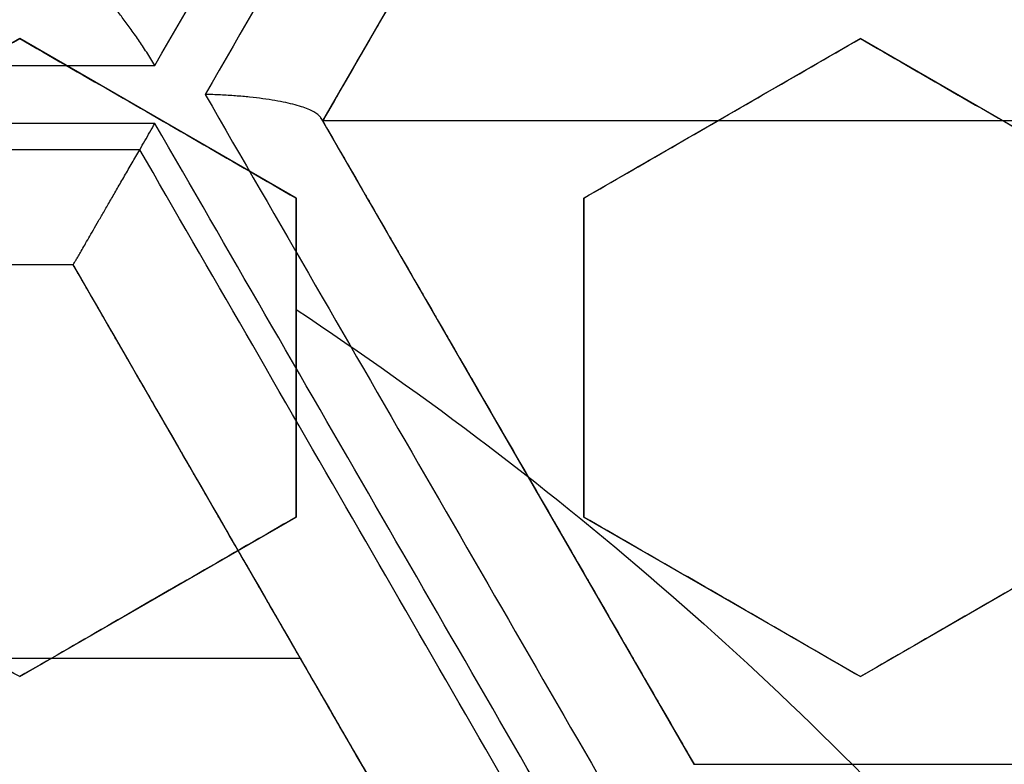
# Model space of a CAD drawing. Header units: centimetres. Extents: x -11.4 to 11.4, y -26.1 to 0.
# Tile 545 of 656: x -6.904 to -6.8185, y -23.5324 to -23.4678. Entities that reach past the tile are written whole.
import ezdxf

# ---------------------------------------------------------------- set-up
doc = ezdxf.new("R2010")
doc.units = ezdxf.units.CM
doc.layers.add('Default', color=7, linetype='Continuous', true_color=0x000000)

msp = doc.modelspace()

# ---------------------------------------------------------------- linework, layer by layer
at = {"layer": 'Default'}
for p, q in [((-6.845448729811, -23.42070680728, -4.6276682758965), (-6.877698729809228, -23.47656544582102, -4.6276682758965)), ((-6.904000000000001, -23.46940776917, -3.209152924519), (-6.927999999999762, -23.48326417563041, -3.209152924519)), ((-6.88, -23.48326417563, -3.213279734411), (-6.903999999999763, -23.46940776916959, -3.213279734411)), ((-6.831, -23.46940776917, -3.2231179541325), (-6.854999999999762, -23.48326417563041, -3.2231179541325)), ((-6.806999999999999, -23.48326417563, -3.2286530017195), (-6.830999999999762, -23.46940776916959, -3.2286530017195)), ((-6.891999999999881, -23.4763359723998, -3.239830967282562), (-6.891999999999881, -23.4763359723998, -3.186622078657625)), ((-6.748698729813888, -23.476565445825, -4.515), (-6.877698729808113, -23.476565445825, -4.515)), ((-6.877698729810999, -23.47656544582, -4.632178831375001), (-6.845448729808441, -23.53242408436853, -4.632178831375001)), ((-6.842999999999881, -23.47633597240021, -3.249706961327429), (-6.842999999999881, -23.47633597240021, -3.1964980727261)), ((-6.818999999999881, -23.4763359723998, -3.25516294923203), (-6.818999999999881, -23.4763359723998, -3.20195406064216)), ((-6.88, -23.51097698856, -3.209152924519), (-6.88, -23.48326417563, -3.209152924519)), ((-6.855, -23.48326417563, -3.214480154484), (-6.855, -23.51097698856, -3.214480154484)), ((-6.899349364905, -23.48906544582, -4.632769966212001), (-6.963849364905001, -23.48906544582, -4.632769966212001)), ((-6.867099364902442, -23.54492408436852, -4.632769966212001), (-6.899349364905, -23.48906544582, -4.632769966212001)), ((-6.88, -23.497120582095, -3.23572162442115), (-6.88, -23.497120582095, -3.182512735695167)), ((-6.855, -23.497120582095, -3.241043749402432), (-6.855, -23.497120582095, -3.187834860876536)), ((-6.861646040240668, -23.50436951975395, -4.746480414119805), (-6.861646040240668, -23.50436951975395, -4.515)), ((-6.904000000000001, -23.52483339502, -3.20042752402), (-6.88000000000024, -23.51097698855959, -3.20042752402)), ((-6.855, -23.51097698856, -3.2115119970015), (-6.831000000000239, -23.52483339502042, -3.2115119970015)), ((-6.831, -23.52483339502, -3.2174043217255), (-6.807000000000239, -23.51097698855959, -3.2174043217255)), ((-6.883224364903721, -23.51699476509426, -4.747681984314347), (-6.883224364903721, -23.51699476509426, -4.515)), ((-6.89200000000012, -23.51790519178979, -3.227008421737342), (-6.89200000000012, -23.51790519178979, -3.173799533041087)), ((-6.84300000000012, -23.51790519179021, -3.238008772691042), (-6.84300000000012, -23.51790519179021, -3.184799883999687)), ((-6.81900000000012, -23.51790519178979, -3.244001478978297), (-6.81900000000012, -23.51790519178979, -3.190792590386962)), ((-6.879615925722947, -23.523244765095, -4.515), (-6.983582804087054, -23.523244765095, -4.515)), ((-6.845448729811, -23.53242408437, -4.631881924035), (-6.780948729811, -23.53242408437, -4.631881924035))]:
    msp.add_line(p, q, dxfattribs=at)
at = {"layer": 'Default', "extrusion": (0, 0, -1)}
for centre, radius, start, end in [((7.050000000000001, -23.75, 3), 0.9, 90, 270), ((7.050000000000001, -23.75, 3.789997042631), 0.8999999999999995, 90, 270), ((7.050000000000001, -23.75, 4.600000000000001), 0.8550000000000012, 90, 270), ((7.050000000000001, -23.75, 4.27), 0.8250000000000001, 0, 180), ((7.050000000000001, -23.75, 4.48), 0.82, 0, 180), ((7.050000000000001, -23.75, 4.455), 0.7950000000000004, 0, 180), ((7.050000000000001, -23.75, 4.32), 0.7825000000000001, 0, 180), ((7.050000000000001, -23.75, 4.455), 0.7825000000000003, 0, 180), ((7.050000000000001, -23.75, 3.984878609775), 0.7584500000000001, 90, 180), ((7.050000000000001, -23.75, 4.345000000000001), 0.7575000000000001, 0, 180), ((7.050000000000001, -23.75, 3.2675), 0.6775000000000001, 0, 180), ((7.050000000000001, -23.75, 3.2775), 0.677500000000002, 0, 180), ((7.050000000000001, -23.75, 3.25), 0.6725, 0, 180), ((7.050000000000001, -23.75, 3.2875), 0.6725, 0, 180), ((7.050000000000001, -23.75, 3.25), 0.6367740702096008, 0, 180), ((7.050000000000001, -23.75, 3.269019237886), 0.6125, 0, 180), ((7.050000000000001, -23.75, 4.69), 0.6075000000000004, 0, 180), ((7.050000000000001, -23.75, 4.670980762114), 0.6075, 0, 180), ((7.050000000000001, -23.75, 3.255), 0.6075, 0, 180), ((7.050000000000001, -23.75, 3.2875), 0.6075, 0, 180), ((7.050000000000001, -23.75, 3.05), 0.5999999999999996, 90, 270), ((7.050000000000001, -23.75, 3.255), 0.55, 0, 180), ((7.050000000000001, -23.75, 3.263395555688), 0.5500000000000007, 0, 180), ((7.050000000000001, -23.75, 3.183776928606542), 0.308183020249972, 123.4781066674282, 138.6924372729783), ((7.050000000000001, -23.75, 3.216360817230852), 0.2515162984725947, 110.9370677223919, 129.0629322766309)]:
    msp.add_arc(centre, radius, start, end, dxfattribs=at)
at = {"layer": 'Default'}
for centre, radius, start, end in [((-7.050000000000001, -23.75, -4.6), 0.8550000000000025, 270, 90), ((-7.050000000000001, -23.75, -4.27), 0.835, 270, 90), ((-7.050000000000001, -23.75, -4.58), 0.8349999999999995, 270, 90), ((-7.050000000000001, -23.75, -4.425000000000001), 0.8349999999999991, 270, 90), ((-7.050000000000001, -23.75, -4.295000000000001), 0.8250000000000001, 0, 180), ((-7.050000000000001, -23.75, -4.282500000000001), 0.8250000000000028, 0, 180), ((-7.050000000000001, -23.75, -4.32), 0.8, 0, 180), ((-7.050000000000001, -23.75, -3.1), 0.775, 270, 90), ((-7.050000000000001, -23.75, -3.5986250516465), 0.7749999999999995, 270, 90), ((-7.050000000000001, -23.75, -4.43), 0.7575000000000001, 0, 180), ((-7.050000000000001, -23.75, -4.3875), 0.7575000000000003, 0, 180), ((-7.050000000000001, -23.75, -3.2425), 0.75, 0, 180), ((-7.050000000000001, -23.75, -3.98), 0.75, 0, 180), ((-7.050000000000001, -23.75, -3.61125), 0.75, 0, 74.77009621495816), ((-7.050000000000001, -23.75, -3.2425), 0.7025000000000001, 0, 180), ((-7.050000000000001, -23.75, -3.2875), 0.6775000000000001, 0, 180), ((-7.050000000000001, -23.75, -3.26875), 0.6724999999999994, 0, 180), ((-7.050000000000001, -23.75, -4.66), 0.67, 0, 180), ((-7.050000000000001, -23.75, -4.69), 0.6400000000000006, 0, 180), ((-7.050000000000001, -23.75, -3.25), 0.636774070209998, 0, 180), ((-7.050000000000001, -23.75, -3.2875), 0.6231698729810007, 0, 180), ((-7.050000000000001, -23.75, -4.680490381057), 0.6075000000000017, 0, 180), ((-7.050000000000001, -23.75, -3.27125), 0.6075000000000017, 0, 180), ((-7.050000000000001, -23.75, -3), 0.6000000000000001, 270, 90), ((-7.050000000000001, -23.75, -3.1), 0.6000000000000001, 270, 90), ((-7.050000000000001, -23.75, -3.271791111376), 0.55, 0, 180)]:
    msp.add_arc(centre, radius, start, end, dxfattribs=at)
at = {"layer": 'Default', "extrusion": (0.8660254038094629, -0.4999999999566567, -2.043812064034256e-10)}
msp.add_arc((-24.09310333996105, -3.594999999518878, 5.766999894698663), 1.199997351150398, 285.4583052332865, 289.295620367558, dxfattribs=at)
at = {"layer": 'Default', "extrusion": (-0.8660254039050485, 0.4999999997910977, 8.152169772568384e-10)}
msp.add_arc((24.09310334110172, -3.594999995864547, -5.772041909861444), 1.199997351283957, 250.7043796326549, 254.5416947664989, dxfattribs=at)
at = {"layer": 'Default', "extrusion": (-0.8660254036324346, 0.5000000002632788, -8.899465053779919e-10)}
msp.add_arc((24.09310333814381, -3.595000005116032, -5.782020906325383), 1.189997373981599, 250.9738803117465, 254.2530774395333, dxfattribs=at)
at = {"layer": 'Default', "extrusion": (0, -1, 0)}
for centre, radius, start, end in [((-7.049999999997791, -3.595000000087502, 23.47174666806), 1.167293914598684, 273.9816108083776, 277.7662461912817), ((-7.050000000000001, -3.595000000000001, 23.53242408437), 1.171756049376, 280.0535273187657, 283.2982842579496)]:
    msp.add_arc(centre, radius, start, end, dxfattribs=at)
at = {"layer": 'Default', "extrusion": (-0.8660254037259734, -0.500000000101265, 1.001520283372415e-09)}
msp.add_arc((17.04310333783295, -3.595000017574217, 17.70222576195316), 1.167293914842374, 262.2337538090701, 266.0183891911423, dxfattribs=at)
at = {"layer": 'Default', "extrusion": (-0.8660254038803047, -0.4999999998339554, -1.96159457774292e-09)}
msp.add_arc((17.0378268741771, -3.595027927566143, 17.6945445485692), 1.156862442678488, 262.7655550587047, 265.9917790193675, dxfattribs=at)
at = {"layer": 'Default', "extrusion": (-0.8660254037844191, -0.5000000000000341, 0)}
msp.add_arc((17.04310333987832, -3.595000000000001, 17.69454454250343), 1.157566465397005, 262.5066395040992, 265.7328634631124, dxfattribs=at)
at = {"layer": 'Default', "extrusion": (0, 1, 0)}
for centre, radius, start, end in [((7.049999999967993, -3.595000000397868, -23.47678868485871), 1.168484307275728, 262.2417144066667, 266.02245198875), ((7.050000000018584, -3.594999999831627, -23.48906544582), 1.158746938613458, 262.5297327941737, 265.7362332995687)]:
    msp.add_arc(centre, radius, start, end, dxfattribs=at)
at = {"layer": 'Default', "extrusion": (0.8660254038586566, 0.4999999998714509, 9.453105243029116e-10)}
msp.add_arc((-17.04310334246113, -3.594999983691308, -17.70726778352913), 1.168484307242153, 273.9775480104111, 277.7582855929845, dxfattribs=at)
at = {"layer": 'Default', "extrusion": (3.22347341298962e-07, 0.9999999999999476, 3.31219353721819e-08)}
msp.add_arc((7.049992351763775, -3.594999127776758, -23.47906781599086), 1.168747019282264, 262.3085032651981, 265.9581269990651, dxfattribs=at)
at = {"layer": 'Default', "extrusion": (0.8660252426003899, 0.5000002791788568, 3.312434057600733e-08)}
msp.add_arc((-17.04309757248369, -3.594999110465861, -17.70955013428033), 1.16874722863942, 274.041873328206, 277.6914964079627, dxfattribs=at)
at = {"layer": 'Default', "extrusion": (0.8660254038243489, 0.4999999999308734, 3.312371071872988e-10)}
msp.add_arc((-17.04310334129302, -3.594999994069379, -17.71954454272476), 1.158746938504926, 274.2637666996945, 277.4702672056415, dxfattribs=at)
at = {"layer": 'Default', "extrusion": (0.8660254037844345, 0.5000000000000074, 0)}
msp.add_arc((-17.04310333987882, -3.595000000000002, -17.71954454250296), 1.158746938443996, 274.2637666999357, 275.3705879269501, dxfattribs=at)
at = {"layer": 'Default', "extrusion": (0.0001268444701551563, -0.9999999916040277, 2.650329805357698e-05)}
msp.add_arc((-7.05822379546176, -3.595859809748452, 23.53143831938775), 1.172742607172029, 280.3052712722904, 283.5500282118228, dxfattribs=at)
at = {"layer": 'Default'}
for points, degree in [([(-7.050000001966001, -22.85000591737, -4.579994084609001), (-7.038829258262, -22.85000591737, -4.579994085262), (-7.016470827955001, -22.85041309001, -4.57996809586), (-6.982913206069, -22.85229470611, -4.579978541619), (-6.949430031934, -22.85542554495, -4.579975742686), (-6.916038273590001, -22.85981313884, -4.579976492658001), (-6.882816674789, -22.86545048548, -4.579976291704), (-6.849855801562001, -22.87232107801, -4.579976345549), (-6.817154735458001, -22.88042458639, -4.579976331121), (-6.784792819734, -22.88974261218, -4.579976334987), (-6.752822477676, -22.90025696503, -4.579976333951), (-6.721248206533, -22.91196643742, -4.579976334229), (-6.690138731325, -22.92484687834, -4.579976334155), (-6.659531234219, -22.93888214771, -4.579976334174), (-6.629466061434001, -22.95405467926, -4.579976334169), (-6.60000794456, -22.97033040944, -4.579976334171), (-6.571170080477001, -22.98770094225, -4.57997633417), (-6.542992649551, -23.00614419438, -4.57997633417), (-6.515530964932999, -23.02562391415, -4.57997633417), (-6.488811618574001, -23.04612101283, -4.57997633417), (-6.462881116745, -23.06760056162, -4.57997633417), (-6.437786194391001, -23.09002131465, -4.57997633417), (-6.413531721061, -23.11337910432, -4.57997633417), (-6.390166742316, -23.13762926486, -4.57997633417), (-6.367728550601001, -23.1627320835, -4.57997633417), (-6.346240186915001, -23.18866229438, -4.57997633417), (-6.325745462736, -23.21536660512, -4.57997633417), (-6.306266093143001, -23.24281397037, -4.57997633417), (-6.287815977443, -23.27098694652, -4.57997633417), (-6.270435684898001, -23.29982524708, -4.57997633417), (-6.254144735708, -23.32929531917, -4.57997633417), (-6.238966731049, -23.35935601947, -4.57997633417), (-6.22493234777, -23.3899431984, -4.57997633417), (-6.212045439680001, -23.4210469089, -4.57997633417), (-6.200328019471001, -23.4526190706, -4.57997633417), (-6.189801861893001, -23.48460021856, -4.57997633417), (-6.180477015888, -23.5169596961, -4.57997633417), (-6.172370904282, -23.54963853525, -4.57997633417), (-6.165495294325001, -23.58258113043, -4.57997633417), (-6.159852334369, -23.61577939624, -4.57997633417), (-6.155455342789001, -23.64916502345, -4.57997633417), (-6.152310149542, -23.68268801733, -4.57997633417), (-6.150420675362, -23.71631200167, -4.57997633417), (-6.149790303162, -23.74996560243, -4.57997633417), (-6.150418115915, -23.78361971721, -4.57997633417), (-6.152305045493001, -23.81724384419, -4.57997633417), (-6.155447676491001, -23.85076694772, -4.57997633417), (-6.159842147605, -23.884153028, -4.57997633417), (-6.165482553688, -23.91735152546, -4.57997633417), (-6.172355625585, -23.95029454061, -4.57997633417), (-6.180459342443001, -23.98297436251, -4.57997633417), (-6.189781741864, -24.01533455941, -4.57997633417), (-6.200305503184, -24.0473165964, -4.57997633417), (-6.212020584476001, -24.07888976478, -4.57997633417), (-6.224905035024, -24.10999420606, -4.57997633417), (-6.238937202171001, -24.14058267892, -4.57997633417), (-6.254113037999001, -24.170644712, -4.57997633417), (-6.270401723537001, -24.20011593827, -4.57997633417), (-6.287779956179, -24.2289557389, -4.57997633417), (-6.306227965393, -24.25713010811, -4.57997633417), (-6.325705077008, -24.28457868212, -4.57997633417), (-6.346198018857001, -24.3112848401, -4.57997633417), (-6.367684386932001, -24.33721659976, -4.57997633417), (-6.390120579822, -24.3623209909, -4.57997633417), (-6.413483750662, -24.38657293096, -4.57997633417), (-6.437736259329, -24.40993235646, -4.57997633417), (-6.462829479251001, -24.4323550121, -4.57997633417), (-6.488758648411, -24.45383675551, -4.57997633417), (-6.515476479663, -24.47433588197, -4.57997633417), (-6.542936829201, -24.49381775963, -4.57997633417), (-6.571112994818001, -24.51226319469, -4.57997633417), (-6.599949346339, -24.52963576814, -4.579976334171), (-6.629406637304, -24.54591392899, -4.579976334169), (-6.659470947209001, -24.56108882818, -4.579976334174), (-6.690077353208, -24.57512635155, -4.579976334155), (-6.721186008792, -24.58800916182, -4.579976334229), (-6.752759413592, -24.59972097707, -4.579976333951), (-6.784729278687, -24.61023780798, -4.579976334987), (-6.817091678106, -24.61955853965, -4.579976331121), (-6.849792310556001, -24.62766442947, -4.579976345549), (-6.88275073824, -24.63453701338, -4.579976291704), (-6.915969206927, -24.64017644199, -4.579976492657), (-6.949361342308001, -24.64456678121, -4.579975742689), (-6.982852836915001, -24.64770094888, -4.579978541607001), (-7.016430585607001, -24.64958576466, -4.579968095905), (-7.038814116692, -24.64999408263, -4.579994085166), (-7.049999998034, -24.64999408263, -4.579994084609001)], 3), ([(-7.050000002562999, -22.87000771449, -4.599992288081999), (-7.038929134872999, -22.87000771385, -4.599992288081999), (-7.016824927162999, -22.87044777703, -4.600003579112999), (-6.983759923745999, -22.87231003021, -4.599999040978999), (-6.950849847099, -22.8754191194, -4.600000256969), (-6.918072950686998, -22.87975909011, -4.599999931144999), (-6.885477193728, -22.88532902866, -4.600000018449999), (-6.853104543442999, -22.89212084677, -4.599999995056), (-6.820976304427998, -22.90013377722, -4.600000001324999), (-6.789232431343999, -22.90933233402, -4.599999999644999), (-6.757976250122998, -22.91967364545, -4.600000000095), (-6.727177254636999, -22.93115663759, -4.599999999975), (-6.696849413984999, -22.94377187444, -4.600000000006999), (-6.666982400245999, -22.95752443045, -4.599999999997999), (-6.637633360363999, -22.97239239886, -4.6), (-6.608880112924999, -22.98833558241, -4.6), (-6.580743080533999, -23.00534064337, -4.6), (-6.553257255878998, -23.02338719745, -4.6), (-6.526470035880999, -23.04244368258, -4.6), (-6.500404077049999, -23.06249428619, -4.6), (-6.475109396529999, -23.08350162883, -4.6), (-6.450633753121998, -23.10542314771, -4.6), (-6.426981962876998, -23.12825403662, -4.6), (-6.404200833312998, -23.15195089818, -4.6), (-6.382323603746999, -23.17647785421, -4.6), (-6.361371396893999, -23.20181201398, -4.6), (-6.341387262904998, -23.22790124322, -4.6), (-6.322391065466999, -23.25471754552, -4.6), (-6.304398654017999, -23.28224122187, -4.6), (-6.287450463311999, -23.31041192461, -4.6), (-6.271564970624, -23.33919764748, -4.6), (-6.256764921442, -23.36855872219, -4.6), (-6.243080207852, -23.39843256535, -4.6), (-6.2305142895, -23.42881031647, -4.6), (-6.219089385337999, -23.45964319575, -4.6), (-6.208826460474, -23.4908734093, -4.6), (-6.199734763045, -23.52247268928, -4.6), (-6.191831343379, -23.55438357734, -4.6), (-6.185127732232, -23.58655183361, -4.6), (-6.179626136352, -23.61896932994, -4.6), (-6.175339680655, -23.65156823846, -4.6), (-6.172273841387, -23.68430056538, -4.6), (-6.170432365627, -23.71713212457, -4.6), (-6.169818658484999, -23.74999277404, -4.6), (-6.170431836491, -23.78285372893, -4.6), (-6.172272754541, -23.81568473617, -4.6), (-6.17533790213, -23.84841578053, -4.6), (-6.179623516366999, -23.88101313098, -4.6), (-6.185124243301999, -23.91342969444, -4.6), (-6.191827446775, -23.94559951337, -4.6), (-6.199731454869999, -23.97751522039, -4.6), (-6.208824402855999, -24.00912015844, -4.6), (-6.219088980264, -24.04035585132, -4.6), (-6.230515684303, -24.07119339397, -4.6), (-6.243083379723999, -24.10157483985, -4.6), (-6.256770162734, -24.13145229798, -4.6), (-6.271572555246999, -24.16081683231, -4.6), (-6.287460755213, -24.18960605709, -4.6), (-6.304412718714, -24.21778133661, -4.6), (-6.322408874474, -24.24530870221, -4.6), (-6.341407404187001, -24.27212610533, -4.6), (-6.361391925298, -24.29821371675, -4.6), (-6.382342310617, -24.32354381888, -4.6), (-6.404216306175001, -24.34806569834, -4.6), (-6.426994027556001, -24.37175796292, -4.6), (-6.450643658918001, -24.39458604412, -4.6), (-6.475121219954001, -24.41650866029, -4.6), (-6.500422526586, -24.43752061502, -4.6), (-6.526496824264, -24.45757628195, -4.6), (-6.553291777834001, -24.47663651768, -4.6), (-6.580784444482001, -24.49468551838, -4.6), (-6.608928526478, -24.51169257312, -4.6), (-6.637691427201, -24.52763854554, -4.6), (-6.667051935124, -24.54250933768, -4.599999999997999), (-6.696931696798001, -24.55626435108, -4.600000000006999), (-6.727274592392, -24.56888192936, -4.599999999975), (-6.758087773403, -24.58036572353, -4.600000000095), (-6.789353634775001, -24.59070531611, -4.599999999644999), (-6.821099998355, -24.59989952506, -4.600000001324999), (-6.853227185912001, -24.60790727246, -4.599999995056), (-6.885602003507, -24.61469476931, -4.600000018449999), (-6.918204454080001, -24.62026089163, -4.599999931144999), (-6.950981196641, -24.6245956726, -4.600000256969), (-6.983876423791, -24.62769844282, -4.599999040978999), (-7.01690332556, -24.62955448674, -4.600003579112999), (-7.038958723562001, -24.62999228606, -4.599992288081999), (-7.049999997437, -24.62999228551, -4.599992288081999)], 3), ([(-7.050000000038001, -22.97338343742, -4.211616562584), (-7.040034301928, -22.97326068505, -4.211739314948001), (-7.0200716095, -22.97339655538, -4.211987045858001), (-6.990068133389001, -22.97475443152, -4.212364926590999), (-6.960077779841, -22.97727194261, -4.212748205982), (-6.930172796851, -22.98094910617, -4.213135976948), (-6.900463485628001, -22.98577184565, -4.213526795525), (-6.870960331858, -22.99173644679, -4.213920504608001), (-6.841728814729, -22.9988285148, -4.21431621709), (-6.812767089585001, -23.00704882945, -4.214713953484), (-6.784149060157, -23.01637813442, -4.215112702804), (-6.755903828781, -23.0268065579, -4.215512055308), (-6.728083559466, -23.03831624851, -4.215911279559), (-6.700785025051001, -23.0508628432, -4.216308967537), (-6.673979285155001, -23.06445271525, -4.216705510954), (-6.647535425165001, -23.07916987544, -4.21710293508), (-6.621903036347, -23.09477466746, -4.217494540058), (-6.598251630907, -23.11044028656, -4.217861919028), (-6.577686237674, -23.12510785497, -4.218186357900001), (-6.559354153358, -23.13903749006, -4.21847964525), (-6.54189295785, -23.15310658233, -4.218762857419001), (-6.524518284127, -23.16795465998, -4.219048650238), (-6.507527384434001, -23.18336335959, -4.2193327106), (-6.491033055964, -23.19923462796, -4.219611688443), (-6.475328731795, -23.21524076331, -4.219887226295), (-6.459818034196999, -23.23196178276, -4.220170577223), (-6.443392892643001, -23.25075472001, -4.220483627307), (-6.425759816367, -23.27235681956, -4.220836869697), (-6.407902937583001, -23.29596432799, -4.221215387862), (-6.390537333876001, -23.320853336, -4.221606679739), (-6.374163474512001, -23.34636627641, -4.22200017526), (-6.358774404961, -23.37250001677, -4.222395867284), (-6.344394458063, -23.39922104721, -4.222793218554), (-6.331054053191, -23.42647417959, -4.223191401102), (-6.318782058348, -23.45419617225, -4.223589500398), (-6.307584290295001, -23.4823692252, -4.223987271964), (-6.297472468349, -23.51096694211, -4.224384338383), (-6.288462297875, -23.53995216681, -4.224780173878), (-6.280576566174, -23.56925476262, -4.22517382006), (-6.273829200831, -23.59881391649, -4.225564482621), (-6.268224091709, -23.62860184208, -4.225951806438), (-6.263764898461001, -23.65860388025, -4.226335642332), (-6.260461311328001, -23.68877269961, -4.226715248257), (-6.258320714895, -23.71905055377, -4.227090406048), (-6.257345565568, -23.74942073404, -4.227459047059), (-6.257541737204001, -23.78002186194, -4.227829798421), (-6.258911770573, -23.81056761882, -4.228207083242), (-6.261454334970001, -23.84105143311, -4.228588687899), (-6.265161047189, -23.87138087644, -4.228974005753), (-6.270024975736, -23.90153190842, -4.229362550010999), (-6.276045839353, -23.9314946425, -4.229754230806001), (-6.283206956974, -23.96118644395, -4.230147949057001), (-6.291506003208, -23.99059835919, -4.230543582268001), (-6.300922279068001, -24.01965553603, -4.230940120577), (-6.311447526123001, -24.04833621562, -4.23133725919), (-6.323068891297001, -24.07660058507, -4.231734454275), (-6.335758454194, -24.10438344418, -4.232130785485), (-6.349513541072, -24.13167755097, -4.232526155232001), (-6.364293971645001, -24.15840378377, -4.232919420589), (-6.380099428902, -24.18456209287, -4.233310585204), (-6.396889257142, -24.21008352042, -4.23369863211), (-6.414649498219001, -24.23494853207, -4.2340832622), (-6.433349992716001, -24.25911283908, -4.234463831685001), (-6.452961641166, -24.28254236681, -4.234839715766), (-6.473558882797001, -24.30531097, -4.235212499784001), (-6.49503825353, -24.32728630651, -4.23557888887), (-6.517395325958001, -24.34847618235, -4.235952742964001), (-6.540529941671, -24.36877856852, -4.236330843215), (-6.564422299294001, -24.3881804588, -4.236713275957), (-6.589045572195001, -24.40665840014, -4.237099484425), (-6.614348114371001, -24.42417454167, -4.237488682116), (-6.640315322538, -24.44071804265, -4.237880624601), (-6.666876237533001, -24.45624449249, -4.238274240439), (-6.694029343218, -24.47075331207, -4.238669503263), (-6.721707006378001, -24.48420741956, -4.239065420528), (-6.749886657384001, -24.49659654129, -4.239461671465), (-6.778516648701, -24.50789701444, -4.239857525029), (-6.807545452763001, -24.51809033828, -4.240252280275), (-6.836977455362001, -24.52717647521, -4.240645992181), (-6.866748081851, -24.53513189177, -4.241037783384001), (-6.896791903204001, -24.54193893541, -4.241426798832), (-6.927035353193, -24.54758431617, -4.241812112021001), (-6.957482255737, -24.55207143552, -4.242193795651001), (-6.988153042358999, -24.55539777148, -4.242572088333), (-7.019001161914, -24.55754929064, -4.242946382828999), (-7.039657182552, -24.55819289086, -4.243192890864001), (-7.050000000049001, -24.5583152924, -4.243315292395)], 3), ([(-7.050000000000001, -24.525, -4.097250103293), (-7.040059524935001, -24.525, -4.097056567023), (-7.020176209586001, -24.52461734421, -4.096666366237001), (-6.990398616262, -24.52289677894, -4.096072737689), (-6.960681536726, -24.52002887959, -4.095471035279), (-6.93109326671, -24.51601765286, -4.094862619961), (-6.901708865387, -24.51087533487, -4.094249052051), (-6.872544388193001, -24.5046065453, -4.09363068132), (-6.843642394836, -24.49722044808, -4.093008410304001), (-6.815018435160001, -24.48871913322, -4.0923825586), (-6.786746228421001, -24.47912222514, -4.091754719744), (-6.758891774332, -24.4684549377, -4.091126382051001), (-6.731464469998, -24.45672251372, -4.090497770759), (-6.704505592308, -24.44394203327, -4.089869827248), (-6.67803608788, -24.43012136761, -4.089243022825), (-6.652126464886, -24.41529568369, -4.088619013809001), (-6.626828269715, -24.3994976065, -4.087999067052), (-6.602153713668, -24.38273637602, -4.0873834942), (-6.578133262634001, -24.3650315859, -4.086773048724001), (-6.554796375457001, -24.34640201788, -4.086168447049), (-6.532209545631, -24.32690110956, -4.085571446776), (-6.510389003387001, -24.3065441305, -4.084982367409), (-6.489390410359, -24.28538619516, -4.084403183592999), (-6.469190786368, -24.26340330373, -4.083811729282), (-6.449850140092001, -24.24065475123, -4.083213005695), (-6.431412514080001, -24.21719494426, -4.082607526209), (-6.413897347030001, -24.19305176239, -4.081996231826), (-6.397322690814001, -24.16825132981, -4.081379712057), (-6.381698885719, -24.14280524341, -4.08075829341), (-6.367066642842, -24.11677498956, -4.08013349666), (-6.353463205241, -24.0902319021, -4.079507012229), (-6.340892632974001, -24.06319079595, -4.078879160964), (-6.329354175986, -24.03564384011, -4.078249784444), (-6.318873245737, -24.00763676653, -4.077619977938), (-6.309493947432, -23.97928509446, -4.076992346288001), (-6.30125860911, -23.95075631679, -4.07637049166), (-6.294105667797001, -23.92190387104, -4.075751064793), (-6.287919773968, -23.89202918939, -4.075119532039), (-6.282925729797, -23.8619255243, -4.074493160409), (-6.27922777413, -23.83252088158, -4.073890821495), (-6.276803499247, -23.80502748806, -4.073336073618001), (-6.275387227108, -23.77883524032, -4.072814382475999), (-6.274846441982, -23.7520817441, -4.072290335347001), (-6.27524316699, -23.72509774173, -4.071763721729), (-6.276580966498, -23.69814539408, -4.071227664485), (-6.278824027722, -23.67162969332, -4.070693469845), (-6.281923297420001, -23.64546667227, -4.070159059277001), (-6.286213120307, -23.61756303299, -4.069581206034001), (-6.291882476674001, -23.58816071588, -4.068963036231), (-6.298864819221, -23.55833921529, -4.068326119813), (-6.306953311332, -23.52908125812, -4.067691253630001), (-6.315942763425, -23.50084682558, -4.067069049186), (-6.32605741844, -23.47281764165, -4.066441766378), (-6.33729162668, -23.44508928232, -4.065811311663), (-6.349584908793, -23.41782536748, -4.065181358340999), (-6.362822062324, -23.39124745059, -4.064557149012), (-6.37709700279, -23.36512302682, -4.063933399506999), (-6.392790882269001, -23.33888569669, -4.063296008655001), (-6.409455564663, -23.31338657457, -4.062665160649), (-6.426553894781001, -23.2893367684, -4.062059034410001), (-6.443232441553, -23.26761872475, -4.061501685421), (-6.459897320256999, -23.24737082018, -4.060973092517), (-6.477614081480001, -23.22727445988, -4.060438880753), (-6.496156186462, -23.20766698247, -4.059907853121), (-6.51534924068, -23.18873946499, -4.059383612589), (-6.534885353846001, -23.17076718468, -4.058857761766), (-6.55491030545, -23.15354506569, -4.058329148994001), (-6.577115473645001, -23.13575777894, -4.057753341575), (-6.601253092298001, -23.11789125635, -4.057139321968), (-6.626598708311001, -23.10063985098, -4.056506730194), (-6.652285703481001, -23.08460866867, -4.055877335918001), (-6.677996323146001, -23.06990393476, -4.055258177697), (-6.704396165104, -23.05611215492, -4.054632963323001), (-6.731394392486, -23.04330809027, -4.054004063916), (-6.758888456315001, -23.03154563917, -4.053373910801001), (-6.786758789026, -23.02087354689, -4.052745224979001), (-6.814990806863, -23.01129023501, -4.052118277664), (-6.843596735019, -23.00279199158, -4.051492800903), (-6.872529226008, -22.99539659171, -4.050869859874), (-6.901712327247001, -22.98912386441, -4.050251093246), (-6.931093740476, -22.98398257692, -4.049637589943), (-6.96064747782, -22.97997545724, -4.049029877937), (-6.990359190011, -22.97710596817, -4.048428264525), (-7.020171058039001, -22.97538252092, -4.047833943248), (-7.040058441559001, -22.975, -4.047443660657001), (-7.050000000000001, -22.975, -4.047250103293)], 3), ([(-6.845448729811, -23.42070680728, -4.515), (-6.861573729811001, -23.44863612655, -4.515), (-6.877698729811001, -23.47656544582, -4.515)], 2), ([(-6.892261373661, -23.47174666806, -4.751587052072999), (-6.892497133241, -23.47135998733, -4.751526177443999), (-6.892972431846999, -23.47060156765, -4.751359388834), (-6.893692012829, -23.46951543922, -4.750977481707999), (-6.894400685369, -23.46850588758, -4.750476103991), (-6.895092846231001, -23.46757877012, -4.749863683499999), (-6.895760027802, -23.46674450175, -4.749149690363), (-6.896384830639, -23.46602221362, -4.748358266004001), (-6.896964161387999, -23.46541152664, -4.747501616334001), (-6.897495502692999, -23.46491262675, -4.746588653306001), (-6.897969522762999, -23.46453076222, -4.745642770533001), (-6.898388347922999, -23.46426014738, -4.744668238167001), (-6.898750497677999, -23.46409973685, -4.743672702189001), (-6.898950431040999, -23.46406544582, -4.743010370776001), (-6.899040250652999, -23.46406544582, -4.742680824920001)], 3), ([(-6.928000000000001, -23.48326417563, -3.231573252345), (-6.925496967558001, -23.48181904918, -3.232430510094), (-6.920381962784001, -23.4788658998, -3.234192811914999), (-6.912405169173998, -23.47426049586, -3.236973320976), (-6.906840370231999, -23.47104765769, -3.238934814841), (-6.904, -23.46940776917, -3.239941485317)], 3), ([(-6.928000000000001, -23.48326417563, -3.178364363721), (-6.925493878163, -23.48181726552, -3.179222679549), (-6.92037475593, -23.47886173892, -3.180986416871), (-6.912397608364, -23.47425613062, -3.183767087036), (-6.906837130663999, -23.47104578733, -3.185727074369), (-6.904, -23.46940776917, -3.186732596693)], 3), ([(-6.904, -23.46940776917, -3.186732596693), (-6.904, -23.46940776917, -3.213337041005), (-6.904, -23.46940776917, -3.239941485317)], 2), ([(-6.904, -23.46940776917, -3.239941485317), (-6.901333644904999, -23.47094719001, -3.239892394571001), (-6.896000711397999, -23.4740261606, -3.23982687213), (-6.887999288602, -23.47864578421, -3.23982687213), (-6.882666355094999, -23.4817247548, -3.239892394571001), (-6.879999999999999, -23.48326417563, -3.239941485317)], 3), ([(-6.904, -23.46940776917, -3.186732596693), (-6.901333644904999, -23.47094719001, -3.186683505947), (-6.896000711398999, -23.4740261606, -3.186617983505), (-6.887999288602, -23.47864578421, -3.186617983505), (-6.882666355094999, -23.4817247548, -3.186683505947), (-6.879999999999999, -23.48326417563, -3.186732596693)], 3), ([(-6.854999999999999, -23.48326417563, -3.24507700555), (-6.852525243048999, -23.48183537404, -3.246028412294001), (-6.847447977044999, -23.47890401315, -3.247984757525), (-6.839471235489, -23.47429863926, -3.251072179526), (-6.833868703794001, -23.47106401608, -3.253250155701), (-6.831, -23.46940776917, -3.254367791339)], 3), ([(-6.854999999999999, -23.48326417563, -3.191868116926), (-6.852523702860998, -23.48183448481, -3.192820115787), (-6.847444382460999, -23.47890193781, -3.194777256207), (-6.839467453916, -23.47429645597, -3.197864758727), (-6.833867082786, -23.47106308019, -3.200041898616), (-6.831, -23.46940776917, -3.201158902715)], 3), ([(-6.831, -23.46940776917, -3.201158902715), (-6.831, -23.46940776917, -3.227763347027), (-6.831, -23.46940776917, -3.254367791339)], 2), ([(-6.831, -23.46940776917, -3.254367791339), (-6.828329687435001, -23.47094947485, -3.254523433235), (-6.822991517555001, -23.47403146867, -3.254863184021), (-6.814992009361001, -23.47864998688, -3.255456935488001), (-6.809663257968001, -23.48172654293, -3.255908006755), (-6.806999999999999, -23.48326417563, -3.256147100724)], 3), ([(-6.831, -23.46940776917, -3.201158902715), (-6.828329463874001, -23.47094960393, -3.201314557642), (-6.822990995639, -23.47403177, -3.201654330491), (-6.814991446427, -23.47865031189, -3.202248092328), (-6.809663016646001, -23.48172668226, -3.202699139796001), (-6.806999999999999, -23.48326417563, -3.2029382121)], 3), ([(-6.877853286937, -23.47629774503, -4.742680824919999), (-6.877898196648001, -23.47621995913, -4.743010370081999), (-6.878027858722, -23.47606395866, -4.743672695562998), (-6.878347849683, -23.47583053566, -4.744668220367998), (-6.878791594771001, -23.47560313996, -4.745642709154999), (-6.879359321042, -23.47538355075, -4.746588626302), (-6.880057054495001, -23.47517284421, -4.747501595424), (-6.880875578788, -23.47497647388, -4.748358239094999), (-6.881813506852, -23.47479652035, -4.749149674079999), (-6.882869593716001, -23.47463585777, -4.749863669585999), (-6.884018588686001, -23.4744999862, -4.750476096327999), (-6.885247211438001, -23.47439103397, -4.750977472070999), (-6.886547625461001, -23.47431092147, -4.751359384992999), (-6.887442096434, -23.47427851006, -4.75152617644), (-6.88789485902, -23.47426767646, -4.751587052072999)], 3), ([(-6.877698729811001, -23.47656544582, -4.740336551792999), (-6.877698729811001, -23.47656544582, -4.740609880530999), (-6.877710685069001, -23.47654473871, -4.741147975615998), (-6.877762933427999, -23.4764542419, -4.741930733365), (-6.877819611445, -23.47635607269, -4.742433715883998), (-6.877853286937, -23.47629774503, -4.742680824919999)], 3), ([(-6.877698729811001, -23.47656544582, -4.515), (-6.861573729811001, -23.504494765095, -4.515), (-6.845448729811, -23.53242408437, -4.515)], 2), ([(-6.877698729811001, -23.47656544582, -4.515), (-6.877698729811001, -23.47656544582, -4.627668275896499), (-6.877698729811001, -23.47656544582, -4.740336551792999)], 2), ([(-6.893575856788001, -23.47906543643, -4.753231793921), (-6.893429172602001, -23.47881137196, -4.753211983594), (-6.893135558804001, -23.47830281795, -4.753152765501), (-6.892695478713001, -23.47754057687, -4.753004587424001), (-6.892405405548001, -23.47703815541, -4.752866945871), (-6.892261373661, -23.47678868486, -4.752788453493)], 3), ([(-6.899349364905, -23.48906544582, -4.743912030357), (-6.899349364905, -23.48906544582, -4.744243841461), (-6.899330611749, -23.4890329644, -4.744905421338), (-6.899246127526, -23.48888663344, -4.745883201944), (-6.899106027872, -23.48864397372, -4.746833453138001), (-6.898913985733, -23.48831134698, -4.74773971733), (-6.898667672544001, -23.48788472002, -4.748612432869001), (-6.898366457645, -23.48736300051, -4.749443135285), (-6.898012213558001, -23.48674943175, -4.750218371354), (-6.897610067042, -23.48605289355, -4.750923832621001), (-6.897153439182, -23.4852619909, -4.751563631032), (-6.89664741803, -23.48438553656, -4.752119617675), (-6.896099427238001, -23.48343638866, -4.752577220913), (-6.895517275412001, -23.48242807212, -4.75292670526), (-6.894896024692, -23.48135203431, -4.753164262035), (-6.894245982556, -23.4802261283, -4.753276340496), (-6.893800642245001, -23.47945477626, -4.753262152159), (-6.893575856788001, -23.47906543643, -4.753231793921)], 3), ([(-6.879999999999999, -23.48326417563, -3.239941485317), (-6.879999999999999, -23.48654021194, -3.238935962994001), (-6.879999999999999, -23.49296089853, -3.236975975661), (-6.879999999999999, -23.50217211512, -3.234195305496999), (-6.879999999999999, -23.50808316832, -3.232431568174), (-6.879999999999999, -23.51097698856, -3.231573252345)], 3), ([(-6.879999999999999, -23.48326417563, -3.239941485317), (-6.879999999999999, -23.48326417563, -3.213337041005), (-6.879999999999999, -23.48326417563, -3.186732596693)], 2), ([(-6.879999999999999, -23.48326417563, -3.186732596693), (-6.879999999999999, -23.48654395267, -3.185725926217), (-6.879999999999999, -23.492969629, -3.183764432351), (-6.879999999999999, -23.50218043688, -3.180983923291), (-6.879999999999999, -23.50808673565, -3.17922162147), (-6.879999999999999, -23.51097698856, -3.178364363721)], 3), ([(-6.854999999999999, -23.48326417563, -3.191868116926), (-6.854999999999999, -23.48326417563, -3.218472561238), (-6.854999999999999, -23.48326417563, -3.24507700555)], 2), ([(-6.854999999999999, -23.51097698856, -3.237092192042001), (-6.854999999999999, -23.50805654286, -3.237915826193), (-6.854999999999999, -23.50210996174, -3.239604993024), (-6.854999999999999, -23.49289455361, -3.242259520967), (-6.854999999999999, -23.48651176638, -3.244122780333), (-6.854999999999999, -23.48326417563, -3.24507700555)], 3), ([(-6.854999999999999, -23.51097698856, -3.183883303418), (-6.854999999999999, -23.50805307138, -3.184707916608), (-6.854999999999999, -23.50210186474, -3.18639841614), (-6.854999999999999, -23.49288610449, -3.189053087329), (-6.854999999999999, -23.4865081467, -3.190914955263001), (-6.854999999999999, -23.48326417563, -3.191868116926)], 3), ([(-6.899349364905, -23.48906544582, -4.515), (-6.931599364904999, -23.48906544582, -4.515), (-6.963849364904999, -23.48906544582, -4.515)], 2), ([(-6.899349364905, -23.48906544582, -4.515), (-6.899349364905, -23.48906544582, -4.6294560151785), (-6.899349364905, -23.48906544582, -4.743912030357)], 2), ([(-6.867099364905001, -23.54492408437, -4.515), (-6.883224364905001, -23.516994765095, -4.515), (-6.899349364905, -23.48906544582, -4.515)], 2), ([(-6.904, -23.52483339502, -3.222490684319), (-6.906666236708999, -23.52329404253, -3.222432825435), (-6.911999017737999, -23.52021515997, -3.222355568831), (-6.920000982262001, -23.5155952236, -3.222355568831), (-6.925333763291, -23.51251634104, -3.222432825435), (-6.928000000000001, -23.51097698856, -3.222490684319)], 3), ([(-6.904, -23.52483339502, -3.169281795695), (-6.906666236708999, -23.52329404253, -3.169223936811), (-6.911999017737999, -23.52021515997, -3.169146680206), (-6.920000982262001, -23.5155952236, -3.169146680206), (-6.925333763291, -23.51251634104, -3.169223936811), (-6.928000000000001, -23.51097698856, -3.169281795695)], 3), ([(-6.879999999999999, -23.51097698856, -3.231573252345), (-6.882898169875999, -23.51265024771, -3.230465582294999), (-6.888539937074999, -23.51590752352, -3.228316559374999), (-6.896507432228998, -23.520507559, -3.22530216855), (-6.901550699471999, -23.5234192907, -3.223407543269), (-6.904, -23.52483339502, -3.222490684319)], 3), ([(-6.879999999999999, -23.51097698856, -3.178364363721), (-6.882901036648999, -23.51265190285, -3.177255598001), (-6.888546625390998, -23.51591138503, -3.175105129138), (-6.896513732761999, -23.52051119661, -3.172090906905), (-6.901553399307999, -23.52342084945, -3.170197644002), (-6.904, -23.52483339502, -3.169281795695)], 3), ([(-6.879999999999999, -23.51097698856, -3.178364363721), (-6.879999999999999, -23.51097698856, -3.204968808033), (-6.879999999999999, -23.51097698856, -3.231573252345)], 2), ([(-6.854999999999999, -23.51097698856, -3.183883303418), (-6.854999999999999, -23.51097698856, -3.21048774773), (-6.854999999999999, -23.51097698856, -3.237092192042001)], 2), ([(-6.831, -23.52483339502, -3.239140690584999), (-6.833662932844, -23.52329595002, -3.238866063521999), (-6.838991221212, -23.5202196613, -3.238347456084), (-6.846990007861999, -23.51560155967, -3.237663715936), (-6.852329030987, -23.51251907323, -3.237271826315), (-6.854999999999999, -23.51097698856, -3.237092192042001)], 3), ([(-6.831, -23.52483339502, -3.185931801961), (-6.833663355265, -23.52329570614, -3.185657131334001), (-6.838992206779, -23.52021909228, -3.185138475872), (-6.846990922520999, -23.51560103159, -3.184454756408), (-6.852329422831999, -23.512518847, -3.184062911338), (-6.854999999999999, -23.51097698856, -3.183883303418)], 3), ([(-6.806999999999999, -23.51097698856, -3.24887684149), (-6.809870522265, -23.51263428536, -3.247708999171), (-6.81547555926, -23.51587035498, -3.245430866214), (-6.823463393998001, -23.52048213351, -3.242190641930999), (-6.828531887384, -23.52340842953, -3.240138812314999), (-6.831, -23.52483339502, -3.239140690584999)], 3), ([(-6.806999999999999, -23.51097698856, -3.195667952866), (-6.809866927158, -23.51263220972, -3.194501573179), (-6.815467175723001, -23.51586551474, -3.192225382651), (-6.823455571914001, -23.52047761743, -3.188984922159), (-6.828528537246, -23.52340649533, -3.186931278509), (-6.831, -23.52483339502, -3.185931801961)], 3), ([(-6.904, -23.52483339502, -3.169281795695), (-6.904, -23.52483339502, -3.195886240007), (-6.904, -23.52483339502, -3.222490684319)], 2), ([(-6.831, -23.52483339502, -3.185931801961), (-6.831, -23.52483339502, -3.212536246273), (-6.831, -23.52483339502, -3.239140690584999)], 2), ([(-6.845448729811, -23.53242408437, -4.515), (-6.813198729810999, -23.53242408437, -4.515), (-6.780948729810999, -23.53242408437, -4.515)], 2), ([(-6.845443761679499, -23.532432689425, -4.74906075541), (-6.84544624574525, -23.5324283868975, -4.632030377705), (-6.845448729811, -23.53242408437, -4.515)], 2), ([(-6.845443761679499, -23.532432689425, -4.74906075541), (-6.845443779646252, -23.53243265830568, -4.74912613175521), (-6.845443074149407, -23.53243388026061, -4.749256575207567), (-6.845439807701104, -23.53243953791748, -4.749451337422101), (-6.845436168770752, -23.53244584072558, -4.749580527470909), (-6.845433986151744, -23.53244962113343, -4.749644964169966)], 3)]:
    msp.add_open_spline(points, degree=degree, dxfattribs=at)
for points, knots in [([(-6.478173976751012, -23.20173285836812, -4.270000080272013), (-6.482021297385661, -23.19772033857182, -4.269893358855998), (-6.494769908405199, -23.18470228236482, -4.269544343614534), (-6.517131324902, -23.163383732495, -4.268952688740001), (-6.555874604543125, -23.12985687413, -4.267949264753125), (-6.607799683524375, -23.091156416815, -4.2666554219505), (-6.675054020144, -23.05066959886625, -4.265054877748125), (-6.7463420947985, -23.016890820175, -4.263430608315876), (-6.820635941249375, -22.99036875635, -4.261806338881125), (-6.896820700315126, -22.971442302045, -4.260205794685), (-6.960902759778, -22.962091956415, -4.258911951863), (-7.012005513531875, -22.95840408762, -4.257908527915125), (-7.0500054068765, -22.95749735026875, -4.257180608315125), (-7.088005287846, -22.95840460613, -4.2564526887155), (-7.139107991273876, -22.96209317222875, -4.255449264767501), (-7.203189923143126, -22.97144439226, -4.254155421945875), (-7.279374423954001, -22.99037188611, -4.2525548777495), (-7.353667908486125, -23.01689496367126, -4.250930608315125), (-7.424955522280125, -23.05067471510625, -4.249306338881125), (-7.492209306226, -23.09116245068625, -4.247705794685), (-7.5441338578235, -23.129863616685, -4.246411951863), (-7.582876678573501, -23.16339100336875, -4.245408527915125), (-7.610387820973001, -23.189619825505, -4.244680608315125), (-7.6366162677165, -23.2171313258, -4.243952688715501), (-7.670143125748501, -23.25587460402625, -4.2429492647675), (-7.708843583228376, -23.3077996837, -4.241655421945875), (-7.74933040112, -23.375054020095, -4.2400548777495), (-7.783109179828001, -23.44634209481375, -4.238430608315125), (-7.8096312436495, -23.520635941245, -4.236806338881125), (-7.8285576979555, -23.596820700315, -4.235205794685), (-7.837908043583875, -23.66090275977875, -4.233911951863), (-7.8415959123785, -23.71200551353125, -4.232908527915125), (-7.842502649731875, -23.750005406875, -4.232180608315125), (-7.8415953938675, -23.78800528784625, -4.2314526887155), (-7.837906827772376, -23.839107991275, -4.2304492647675), (-7.828555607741, -23.90318992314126, -4.229155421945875), (-7.814564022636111, -23.95950704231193, -4.227972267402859), (-7.80500461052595, -23.98996202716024, -4.227316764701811), (-7.803236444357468, -23.99538910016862, -4.227199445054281)], [9.27219242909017, 9.27219242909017, 9.27219242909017, 9.27219242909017, 9.448947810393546, 9.852123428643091, 10.25529904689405, 11.06165028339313, 11.86800151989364, 12.67435275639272, 13.48070399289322, 14.28705522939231, 15.09340646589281, 15.49658208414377, 15.89975770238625, 16.30293332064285, 16.70610893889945, 17.51246017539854, 18.31881141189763, 19.12516264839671, 19.9315138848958, 20.73786512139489, 21.54421635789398, 21.94739197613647, 22.35056759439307, 22.75374321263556, 23.15691883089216, 23.96327006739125, 24.76962130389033, 25.57597254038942, 26.38232377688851, 27.18867501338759, 27.99502624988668, 28.39820186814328, 28.80137748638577, 29.20455310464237, 29.60772872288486, 30.41407995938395, 31.22043119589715, 31.39594200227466, 31.39594200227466, 31.39594200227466, 31.39594200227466]), ([(-7.050000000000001, -22.975, -4.112549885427), (-7.039995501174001, -22.975, -4.112744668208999), (-7.019986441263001, -22.97538749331, -4.113137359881), (-6.990017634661, -22.97713036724, -4.113734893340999), (-6.960138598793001, -22.98003228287, -4.114340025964), (-6.930394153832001, -22.98408890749, -4.114951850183), (-6.900828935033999, -22.98929417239, -4.11556944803), (-6.871487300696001, -22.99564028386, -4.11619189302), (-6.842413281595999, -23.0031177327, -4.116818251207), (-6.813650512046, -23.01171530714, -4.117447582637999), (-6.785242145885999, -23.02142011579, -4.118078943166), (-6.757230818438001, -23.03221759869, -4.118711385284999), (-6.729658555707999, -23.04409155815, -4.119343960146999), (-6.702566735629, -23.05702417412, -4.119975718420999), (-6.675996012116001, -23.07099603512, -4.120605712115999), (-6.649986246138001, -23.08598617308, -4.121232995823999), (-6.624576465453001, -23.10197208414, -4.121856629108), (-6.599804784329, -23.11892977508, -4.122475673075), (-6.575708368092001, -23.13683378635, -4.123089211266), (-6.552323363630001, -23.15565723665, -4.123696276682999), (-6.529684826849, -23.1753718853, -4.124296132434), (-6.507826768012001, -23.19594807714, -4.124887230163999), (-6.486781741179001, -23.21735514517, -4.125471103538), (-6.466581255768, -23.23956105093, -4.126067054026), (-6.447255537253, -23.26253259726, -4.126669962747), (-6.428833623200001, -23.28623530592, -4.127280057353), (-6.411343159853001, -23.310633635, -4.127896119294), (-6.394810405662, -23.33569098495, -4.128517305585), (-6.379260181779, -23.36136976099, -4.129142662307), (-6.364715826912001, -23.38763144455, -4.129771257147), (-6.351199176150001, -23.41443662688, -4.130402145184), (-6.338730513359, -23.44174509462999, -4.131034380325), (-6.32732855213, -23.46951586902, -4.131667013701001), (-6.317010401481, -23.49770727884, -4.132299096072), (-6.307791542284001, -23.52627701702, -4.132929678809), (-6.299685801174, -23.55518221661, -4.133557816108), (-6.292705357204, -23.58437939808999, -4.134182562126), (-6.286860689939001, -23.61382458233, -4.134802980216), (-6.282160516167, -23.64347360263, -4.135418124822), (-6.278611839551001, -23.67328208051, -4.136027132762), (-6.276219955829, -23.70320495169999, -4.136628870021), (-6.275169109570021, -23.72879661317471, -4.137136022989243), (-6.275000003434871, -23.74440039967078, -4.137440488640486), (-6.275000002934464, -23.74999999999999, -4.137549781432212)], [-47.44131903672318, -47.44131903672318, -47.44131903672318, -47.44131903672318, -47.14105752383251, -46.84079601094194, -46.54053449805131, -46.24027298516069, -45.94001147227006, -45.63974995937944, -45.33948844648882, -45.03922693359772, -44.7389654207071, -44.43870390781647, -44.13844239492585, -43.83818088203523, -43.5379193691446, -43.23765785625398, -42.93739634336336, -42.63713483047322, -42.33687331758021, -42.03661180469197, -41.73635029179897, -41.43608877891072, -41.13582726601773, -40.83556575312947, -40.53530424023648, -40.23504272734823, -39.93478121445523, -39.63451970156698, -39.33425818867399, -39.03399667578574, -38.73373516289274, -38.43347365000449, -38.13321213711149, -37.83295062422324, -37.53268911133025, -37.232427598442, -36.932166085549, -36.63190457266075, -36.33164305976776, -36.0313815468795, -35.73112003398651, -35.43085852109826, -35.26279425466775, -35.26279425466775, -35.26279425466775, -35.26279425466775]), ([(-6.274999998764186, -23.75, -4.172249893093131), (-6.274999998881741, -23.7437158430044, -4.172127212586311), (-6.275197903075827, -23.72744461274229, -4.171809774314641), (-6.276344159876, -23.70120481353, -4.171289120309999), (-6.278808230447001, -23.67133892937, -4.17068794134), (-6.28242484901, -23.64159006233, -4.170079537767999), (-6.287188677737, -23.61200283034, -4.169465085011), (-6.293092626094, -23.58262148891, -4.168845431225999), (-6.30012787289, -23.55349011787, -4.168221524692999), (-6.30828388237, -23.52465239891, -4.167594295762), (-6.317548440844, -23.49615151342, -4.166964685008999), (-6.327907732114, -23.46802996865, -4.166333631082), (-6.339346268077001, -23.44032982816, -4.165702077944), (-6.351846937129, -23.41309253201, -4.165070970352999), (-6.365391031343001, -23.38635883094, -4.16444125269), (-6.379958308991, -23.36016866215, -4.163813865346), (-6.395527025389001, -23.33456111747, -4.163189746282), (-6.412073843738, -23.30957457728, -4.162569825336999), (-6.429573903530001, -23.28524652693, -4.161955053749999), (-6.448001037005, -23.26161331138, -4.161346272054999), (-6.467327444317, -23.23871041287, -4.160744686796), (-6.487525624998, -23.21657068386, -4.160150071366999), (-6.508560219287, -23.19523223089, -4.159567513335), (-6.530410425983, -23.17471655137, -4.158976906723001), (-6.553033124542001, -23.15506453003, -4.158377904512), (-6.576399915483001, -23.13630031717, -4.157771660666), (-6.600474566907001, -23.11845331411, -4.157159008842), (-6.625221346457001, -23.10154997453, -4.156540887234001), (-6.650603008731, -23.08561578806, -4.155918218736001), (-6.676581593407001, -23.0706745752, -4.155291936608), (-6.703118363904, -23.05674862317, -4.154662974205), (-6.730173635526, -23.04385876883, -4.154032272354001), (-6.757706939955, -23.03202429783, -4.153400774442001), (-6.785677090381, -23.02126291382, -4.152769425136), (-6.814042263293, -23.01159070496, -4.152139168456), (-6.842760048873, -23.00302212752, -4.151510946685), (-6.871787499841, -22.99556998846, -4.150885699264), (-6.901081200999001, -22.98924542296, -4.150264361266), (-6.930597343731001, -22.9840578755, -4.149647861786), (-6.960291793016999, -22.9800150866, -4.149037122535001), (-6.990120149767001, -22.97712308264, -4.148433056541), (-7.020037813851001, -22.97538616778, -4.147836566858), (-7.040012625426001, -22.975, -4.147444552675), (-7.050000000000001, -22.975, -4.147250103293)], [-12.1784986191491, -12.1784986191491, -12.1784986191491, -12.1784986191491, -11.98988913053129, -11.69014190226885, -11.39039467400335, -11.09064744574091, -10.79090021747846, -10.49115298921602, -10.19140576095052, -9.891658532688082, -9.591911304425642, -9.2921640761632, -8.992416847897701, -8.692669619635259, -8.392922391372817, -8.093175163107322, -7.793427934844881, -7.493680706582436, -7.193933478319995, -6.894186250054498, -6.594439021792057, -6.294691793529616, -5.994944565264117, -5.695197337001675, -5.395450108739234, -5.095702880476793, -4.795955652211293, -4.496208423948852, -4.19646119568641, -3.896713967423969, -3.59696673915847, -3.297219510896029, -2.997472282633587, -2.697725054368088, -2.397977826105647, -2.098230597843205, -1.798483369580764, -1.498736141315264, -1.198988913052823, -0.899241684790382, -0.5994944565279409, -0.2997472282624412, 0, 0, 0, 0]), ([(-6.291549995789, -23.74999942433, -4.054914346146), (-6.291550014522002, -23.74017129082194, -4.054709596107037), (-6.291932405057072, -23.7205223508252, -4.054299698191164), (-6.293646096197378, -23.69114581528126, -4.053685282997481), (-6.296499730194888, -23.66183435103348, -4.053066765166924), (-6.300493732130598, -23.632626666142, -4.052444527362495), (-6.30562013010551, -23.60359449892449, -4.051819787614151), (-6.31186709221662, -23.57479910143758, -4.051193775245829), (-6.319220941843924, -23.54629200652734, -4.050567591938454), (-6.327666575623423, -23.51811868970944, -4.049942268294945), (-6.337192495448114, -23.49030824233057, -4.049319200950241), (-6.347787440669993, -23.46289039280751, -4.048700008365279), (-6.359439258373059, -23.43589744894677, -4.048085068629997), (-6.37213145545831, -23.40936977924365, -4.047472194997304), (-6.385846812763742, -23.38334562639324, -4.04685952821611), (-6.400563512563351, -23.35786850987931, -4.046245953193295), (-6.416253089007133, -23.33298742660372, -4.045631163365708), (-6.432890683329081, -23.30873962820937, -4.045014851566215), (-6.450463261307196, -23.2851442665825, -4.044398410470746), (-6.468957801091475, -23.26222382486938, -4.043783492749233), (-6.488336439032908, -23.24002964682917, -4.043171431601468), (-6.508563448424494, -23.21860360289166, -4.04256033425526), (-6.529603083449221, -23.19798322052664, -4.041948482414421), (-6.551421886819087, -23.17819990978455, -4.041334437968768), (-6.573995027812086, -23.15927615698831, -4.04071663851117), (-6.597272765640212, -23.14125294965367, -4.040095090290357), (-6.621215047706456, -23.12415808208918, -4.039471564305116), (-6.645800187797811, -23.10800519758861, -4.038846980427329), (-6.671003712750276, -23.09281148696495, -4.038221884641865), (-6.696771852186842, -23.07861007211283, -4.037596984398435), (-6.723051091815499, -23.06542820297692, -4.036972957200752), (-6.749807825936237, -23.05328010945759, -4.036351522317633), (-6.777011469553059, -23.04217853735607, -4.035734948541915), (-6.804628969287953, -23.0321371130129, -4.03512349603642), (-6.832621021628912, -23.02317086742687, -4.034512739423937), (-6.860946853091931, -23.01529379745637, -4.033899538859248), (-6.889556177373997, -23.00852045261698, -4.033284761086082), (-6.918396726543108, -23.00286242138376, -4.032668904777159), (-6.947441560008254, -22.99832435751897, -4.032052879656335), (-6.976672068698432, -22.9949120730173, -4.031437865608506), (-7.006007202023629, -22.99263661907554, -4.030825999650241), (-7.030469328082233, -22.99169118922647, -4.030318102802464), (-7.045141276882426, -22.99155023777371, -4.030013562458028), (-7.050000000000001, -22.9915502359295, -4.029912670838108)], [0, 0, 0, 0, 0.2942850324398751, 0.5885700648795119, 0.8828550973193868, 1.177140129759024, 1.471425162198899, 1.765710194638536, 2.059995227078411, 2.354280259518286, 2.648565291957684, 2.942850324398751, 3.237135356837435, 3.531420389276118, 3.825705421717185, 4.119990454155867, 4.414275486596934, 4.708560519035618, 5.002845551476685, 5.297130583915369, 5.591415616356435, 5.885700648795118, 6.179985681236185, 6.474270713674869, 6.768555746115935, 7.062840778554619, 7.357125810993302, 7.65141084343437, 7.945695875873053, 8.239980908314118, 8.534265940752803, 8.828550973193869, 9.122836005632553, 9.41712103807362, 9.711406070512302, 10.00569110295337, 10.29997613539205, 10.59426116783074, 10.8885462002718, 11.18283123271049, 11.47711626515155, 11.77140129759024, 11.9171117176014, 11.9171117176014, 11.9171117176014, 11.9171117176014])]:
    msp.add_open_spline(points, degree=3, knots=knots, dxfattribs=at)

doc.saveas('drawing.dxf')
